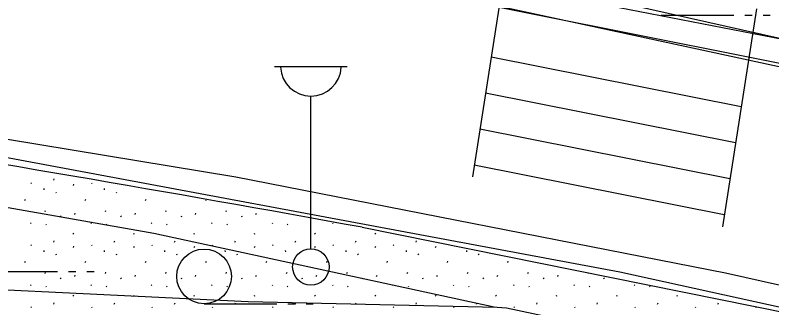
# Model space of a CAD drawing. Extents: x 419101 to 420177, y 4451541 to 4452254.
# Drawn here: x 420027.35 to 420048.14, y 4452048.7 to 4452056.73 of the extents above; entities that cross this region are included whole.
import ezdxf

# ---------------------------------------------------------------- set-up
doc = ezdxf.new("R2010")
doc.units = 0
for name, color, linetype in [('3_HALİHAZIR', 7, 'Continuous'), ('Level 2', 7, 'Continuous'), ('Level 61', 7, 'Continuous'), ('Level 62', 7, 'Continuous')]:
    doc.layers.add(name, color=color, linetype=linetype)

msp = doc.modelspace()

# ---------------------------------------------------------------- linework, layer by layer
at = {"layer": '3_HALİHAZIR'}
for p, q in [((420045.099, 4452056.733), (420047.099, 4452056.733)), ((420047.399, 4452056.733), (420047.599, 4452056.733)), ((420047.899, 4452056.733), (420048.099, 4452056.733)), ((420034.476, 4452055.319), (420036.476, 4452055.319)), ((420035.476, 4452050.319), (420035.476, 4452054.512)), ((420026.519, 4452049.697), (420028.519, 4452049.697)), ((420028.819, 4452049.697), (420029.019, 4452049.697)), ((420029.319, 4452049.697), (420029.519, 4452049.697)), ((420032.543, 4452048.81), (420034.543, 4452048.81)), ((420034.843, 4452048.81), (420035.043, 4452048.81)), ((420035.343, 4452048.81), (420035.543, 4452048.81))]:
    msp.add_line(p, q, dxfattribs=at)
for points in [[(419921.484, 4452070.391), (419921.441, 4452069.693), (419940.285, 4452068.875), (419956.386, 4452067.881), (419978.435, 4452065.936), (419990.47, 4452064.71), (420007.889, 4452062.612), (420028.207, 4452059.806), (420037.981, 4452058.104), (420054.163, 4452054.962), (420065.519, 4452052.371), (420075.776, 4452049.912), (420094.551, 4452045.214), (420104.869, 4452042.447), (420108.581, 4452041.278), (420111.36, 4452040.419), (420114.355, 4452039.305), (420117.554, 4452037.851), (420120.298, 4452036.168), (420123.77, 4452033.612)], [(420122.692, 4452033.359), (420119.754, 4452035.42), (420117.767, 4452036.635), (420115.949, 4452037.693), (420112.095, 4452039.391), (420107.031, 4452040.974), (420097.118, 4452043.877), (420083.27, 4452047.31), (420064.282, 4452051.945), (420050.388, 4452055.006), (420035.687, 4452057.942), (420024.832, 4452059.755), (420016.074, 4452061.03), (420000.353, 4452063.261), (419988.941, 4452064.501), (419974.593, 4452065.982), (419956.325, 4452067.332)], [(420000.792, 4452055.144), (419996.274, 4452055.814), (419996.187, 4452055.787), (419996.149, 4452055.769), (419996.08, 4452055.713), (419996.097, 4452055.588), (420002.93, 4452053.762), (420010.43, 4452051.758), (420015.436, 4452050.549), (420019.08, 4452049.784), (420022.034, 4452049.438), (420033.75, 4452048.869), (420040.598, 4452048.711), (420040.847, 4452048.695), (420042.744, 4452048.291)], [(420026.941, 4452052.864), (420043.961, 4452049.681), (420053.423, 4452047.602), (420055.312, 4452047.194), (420055.604, 4452046.957), (420055.771, 4452046.666), (420055.766, 4452046.417), (420055.724, 4452046.226), (420055.557, 4452046.019), (420042.744, 4452048.291), (420042.596, 4452047.604), (420033.21, 4452048.262), (420027.185, 4452048.345), (420022.869, 4452048.588), (420019.362, 4452049.063), (420017.938, 4452049.22), (420016.067, 4452049.599), (420007.617, 4452051.51), (419996.864, 4452054.203), (419991.409, 4452055), (419987.273, 4452055.591)], [(420040.51, 4452048.713), (420031.162, 4452050.741), (420020.297, 4452052.65), (420010.562, 4452054.064), (420003.975, 4452054.802), (420000.792, 4452055.144)]]:
    msp.add_lwpolyline(points, dxfattribs=at)
for centre, radius in [((420035.476, 4452049.819), 0.5), ((420032.543, 4452049.56), 0.75)]:
    msp.add_circle(centre, radius, dxfattribs=at)
msp.add_arc((420035.476, 4452055.349), 0.837, 183.298, 356.9072, dxfattribs=at)
at = {"layer": 'Level 2'}
msp.add_lwpolyline([(420038.37, 4452058.133), (420043.701, 4452057.14), (420057.878, 4452053.967), (420067.673, 4452051.806)], dxfattribs=at)
at = {"layer": 'Level 61'}
msp.add_line((420036.888, 4452050.907), (420063.076, 4452045.637), dxfattribs=at)
msp.add_lwpolyline([(419939.831, 4452062.409), (419957.424, 4452061.531), (419973.441, 4452059.997), (419986.628, 4452058.763), (420000.625, 4452057.224), (420013.011, 4452055.592), (420024.414, 4452053.78), (420033.415, 4452052.294), (420046.864, 4452049.657), (420058.422, 4452047.062), (420069.54, 4452044.58), (420083.029, 4452041.496), (420096.057, 4452038.082), (420104.516, 4452035.815), (420109.335, 4452034.23), (420113.645, 4452032.509)], dxfattribs=at)
msp.add_arc((419905.352, 4451328.822), 733.968, 79.6761, 82.195689, dxfattribs=at)
at = {"layer": 'Level 62'}
for p, q in [((420034.917, 4452058.239), (420069.311, 4452050.766)), ((420040.859, 4452058.361), (420039.916, 4452052.295)), ((420040.859, 4452058.361), (420039.916, 4452052.295)), ((420040.859, 4452058.361), (420039.916, 4452052.295)), ((420047.716, 4452056.909), (420046.785, 4452050.92)), ((420047.716, 4452056.909), (420046.785, 4452050.92)), ((420047.716, 4452056.909), (420046.785, 4452050.92)), ((420047.297, 4452054.212), (420040.426, 4452055.577)), ((420047.297, 4452054.212), (420040.426, 4452055.577)), ((420047.297, 4452054.212), (420040.426, 4452055.577)), ((420047.143, 4452053.224), (420040.272, 4452054.589)), ((420047.143, 4452053.224), (420040.272, 4452054.589)), ((420047.143, 4452053.224), (420040.272, 4452054.589)), ((420046.989, 4452052.234), (420040.118, 4452053.6)), ((420046.989, 4452052.234), (420040.118, 4452053.6)), ((420046.989, 4452052.234), (420040.118, 4452053.6)), ((420046.835, 4452051.245), (420039.964, 4452052.611)), ((420046.835, 4452051.245), (420039.964, 4452052.611)), ((420028.414, 4452052.205), (420028.428, 4452052.237)), ((420027.788, 4452052.128), (420027.802, 4452052.107)), ((420028.954, 4452052.059), (420028.968, 4452052.091)), ((420029.447, 4452052.128), (420029.461, 4452052.107)), ((420028.14, 4452051.97), (420028.143, 4452051.938)), ((420028.466, 4452051.876), (420028.48, 4452051.855)), ((420029.798, 4452051.97), (420029.802, 4452051.938)), ((420030.124, 4452051.876), (420030.138, 4452051.855)), ((420027.618, 4452051.647), (420027.633, 4452051.679)), ((420029.277, 4452051.647), (420029.291, 4452051.679)), ((420030.935, 4452051.647), (420030.95, 4452051.679)), ((420032.594, 4452051.647), (420032.599, 4452051.659)), ((420028.173, 4452051.341), (420028.187, 4452051.373)), ((420029.831, 4452051.341), (420029.845, 4452051.373)), ((420031.49, 4452051.341), (420031.504, 4452051.373)), ((420033.148, 4452051.341), (420033.162, 4452051.373)), ((420028.592, 4452051.218), (420028.606, 4452051.197)), ((420028.989, 4452051.26), (420029.003, 4452051.292)), ((420030.25, 4452051.218), (420030.264, 4452051.197)), ((420030.648, 4452051.26), (420030.662, 4452051.292)), ((420031.909, 4452051.218), (420031.923, 4452051.197)), ((420032.306, 4452051.26), (420032.321, 4452051.292)), ((420033.567, 4452051.218), (420033.582, 4452051.197)), ((420033.965, 4452051.26), (420033.979, 4452051.292)), ((420027.775, 4452051.032), (420027.789, 4452051.011)), ((420028.194, 4452050.994), (420028.209, 4452050.972)), ((420029.433, 4452051.032), (420029.447, 4452051.011)), ((420029.853, 4452050.994), (420029.867, 4452050.972)), ((420031.092, 4452051.032), (420031.106, 4452051.011)), ((420031.512, 4452050.994), (420031.526, 4452050.972)), ((420032.75, 4452051.032), (420032.765, 4452051.011)), ((420033.17, 4452050.994), (420033.184, 4452050.972)), ((420034.409, 4452051.032), (420034.423, 4452051.011)), ((420034.829, 4452050.994), (420034.843, 4452050.972)), ((420036.068, 4452051.032), (420036.082, 4452051.011)), ((420036.5, 4452050.975), (420036.502, 4452050.972)), ((420028.942, 4452050.742), (420028.956, 4452050.72)), ((420030.601, 4452050.742), (420030.615, 4452050.72)), ((420032.259, 4452050.742), (420032.273, 4452050.72)), ((420033.918, 4452050.742), (420033.932, 4452050.72)), ((420035.576, 4452050.742), (420035.591, 4452050.72)), ((420037.235, 4452050.742), (420037.249, 4452050.72)), ((420028.414, 4452050.503), (420028.428, 4452050.535)), ((420030.072, 4452050.503), (420030.087, 4452050.535)), ((420031.731, 4452050.503), (420031.745, 4452050.535)), ((420033.39, 4452050.503), (420033.404, 4452050.535)), ((420035.048, 4452050.503), (420035.062, 4452050.535)), ((420036.707, 4452050.503), (420036.721, 4452050.535)), ((420038.365, 4452050.503), (420038.38, 4452050.535)), ((420027.788, 4452050.426), (420027.802, 4452050.405)), ((420028.954, 4452050.357), (420028.968, 4452050.389)), ((420029.447, 4452050.426), (420029.461, 4452050.405)), ((420030.612, 4452050.357), (420030.627, 4452050.389)), ((420031.105, 4452050.426), (420031.119, 4452050.405)), ((420032.271, 4452050.357), (420032.285, 4452050.389)), ((420032.764, 4452050.426), (420032.778, 4452050.405)), ((420033.929, 4452050.357), (420033.944, 4452050.389)), ((420034.422, 4452050.426), (420034.437, 4452050.405)), ((420035.588, 4452050.357), (420035.602, 4452050.389)), ((420036.081, 4452050.426), (420036.095, 4452050.405)), ((420037.247, 4452050.357), (420037.261, 4452050.389)), ((420037.74, 4452050.426), (420037.754, 4452050.405)), ((420038.905, 4452050.357), (420038.92, 4452050.389)), ((420028.14, 4452050.268), (420028.143, 4452050.236)), ((420028.466, 4452050.174), (420028.48, 4452050.153)), ((420029.798, 4452050.268), (420029.802, 4452050.236)), ((420030.124, 4452050.174), (420030.138, 4452050.153)), ((420031.457, 4452050.268), (420031.46, 4452050.236)), ((420031.783, 4452050.174), (420031.797, 4452050.153)), ((420033.115, 4452050.268), (420033.119, 4452050.236)), ((420033.441, 4452050.174), (420033.455, 4452050.153)), ((420034.774, 4452050.268), (420034.778, 4452050.236)), ((420035.1, 4452050.174), (420035.114, 4452050.153)), ((420036.433, 4452050.268), (420036.436, 4452050.236)), ((420036.759, 4452050.174), (420036.773, 4452050.153)), ((420038.091, 4452050.268), (420038.095, 4452050.236)), ((420038.417, 4452050.174), (420038.431, 4452050.153)), ((420039.75, 4452050.268), (420039.753, 4452050.236)), ((420040.076, 4452050.174), (420040.09, 4452050.153)), ((420027.618, 4452049.945), (420027.633, 4452049.977)), ((420029.277, 4452049.945), (420029.291, 4452049.977)), ((420030.935, 4452049.945), (420030.95, 4452049.977)), ((420032.594, 4452049.945), (420032.608, 4452049.977)), ((420034.253, 4452049.945), (420034.267, 4452049.977)), ((420035.911, 4452049.945), (420035.926, 4452049.977)), ((420037.57, 4452049.945), (420037.584, 4452049.977)), ((420039.228, 4452049.945), (420039.243, 4452049.977)), ((420040.887, 4452049.945), (420040.901, 4452049.977)), ((420028.173, 4452049.639), (420028.187, 4452049.671)), ((420028.592, 4452049.516), (420028.606, 4452049.495)), ((420028.989, 4452049.558), (420029.003, 4452049.59)), ((420029.831, 4452049.639), (420029.845, 4452049.671)), ((420030.25, 4452049.516), (420030.264, 4452049.495)), ((420030.648, 4452049.558), (420030.662, 4452049.59)), ((420031.49, 4452049.639), (420031.504, 4452049.671)), ((420031.909, 4452049.516), (420031.923, 4452049.495)), ((420032.306, 4452049.558), (420032.321, 4452049.59)), ((420033.148, 4452049.639), (420033.162, 4452049.671)), ((420033.567, 4452049.516), (420033.582, 4452049.495)), ((420033.965, 4452049.558), (420033.979, 4452049.59)), ((420034.807, 4452049.639), (420034.821, 4452049.671)), ((420035.226, 4452049.516), (420035.24, 4452049.495)), ((420035.624, 4452049.558), (420035.638, 4452049.59)), ((420036.466, 4452049.639), (420036.48, 4452049.671)), ((420036.885, 4452049.516), (420036.899, 4452049.495)), ((420037.282, 4452049.558), (420037.296, 4452049.59)), ((420038.124, 4452049.639), (420038.138, 4452049.671)), ((420038.543, 4452049.516), (420038.557, 4452049.495)), ((420038.941, 4452049.558), (420038.955, 4452049.59)), ((420039.783, 4452049.639), (420039.797, 4452049.671)), ((420040.202, 4452049.516), (420040.216, 4452049.495)), ((420040.599, 4452049.558), (420040.614, 4452049.59)), ((420041.441, 4452049.639), (420041.455, 4452049.671)), ((420041.86, 4452049.516), (420041.875, 4452049.495)), ((420042.258, 4452049.558), (420042.272, 4452049.59)), ((420043.1, 4452049.639), (420043.107, 4452049.656)), ((420043.519, 4452049.516), (420043.533, 4452049.495)), ((420027.775, 4452049.33), (420027.789, 4452049.309)), ((420028.194, 4452049.292), (420028.209, 4452049.27)), ((420029.433, 4452049.33), (420029.447, 4452049.309)), ((420029.853, 4452049.292), (420029.867, 4452049.27)), ((420031.092, 4452049.33), (420031.106, 4452049.309)), ((420031.512, 4452049.292), (420031.526, 4452049.27)), ((420032.75, 4452049.33), (420032.765, 4452049.309)), ((420033.17, 4452049.292), (420033.184, 4452049.27)), ((420034.409, 4452049.33), (420034.423, 4452049.309)), ((420034.829, 4452049.292), (420034.843, 4452049.27)), ((420036.068, 4452049.33), (420036.082, 4452049.309)), ((420036.487, 4452049.292), (420036.502, 4452049.27)), ((420037.726, 4452049.33), (420037.74, 4452049.309)), ((420038.146, 4452049.292), (420038.16, 4452049.27)), ((420039.385, 4452049.33), (420039.399, 4452049.309)), ((420039.805, 4452049.292), (420039.819, 4452049.27)), ((420041.043, 4452049.33), (420041.058, 4452049.309)), ((420041.463, 4452049.292), (420041.477, 4452049.27)), ((420042.702, 4452049.33), (420042.716, 4452049.309)), ((420043.122, 4452049.292), (420043.136, 4452049.27)), ((420044.361, 4452049.33), (420044.375, 4452049.309)), ((420044.78, 4452049.292), (420044.795, 4452049.27)), ((420028.942, 4452049.04), (420028.956, 4452049.018)), ((420030.601, 4452049.04), (420030.615, 4452049.018)), ((420032.259, 4452049.04), (420032.273, 4452049.018)), ((420033.918, 4452049.04), (420033.932, 4452049.018)), ((420035.576, 4452049.04), (420035.591, 4452049.018)), ((420037.235, 4452049.04), (420037.249, 4452049.018)), ((420038.894, 4452049.04), (420038.908, 4452049.018)), ((420040.552, 4452049.04), (420040.566, 4452049.018)), ((420042.211, 4452049.04), (420042.225, 4452049.018)), ((420043.869, 4452049.04), (420043.884, 4452049.018)), ((420045.528, 4452049.04), (420045.542, 4452049.018)), ((420027.788, 4452048.724), (420027.802, 4452048.703)), ((420028.414, 4452048.801), (420028.428, 4452048.833)), ((420029.447, 4452048.724), (420029.461, 4452048.703)), ((420030.072, 4452048.801), (420030.087, 4452048.833)), ((420031.105, 4452048.724), (420031.119, 4452048.703)), ((420031.731, 4452048.801), (420031.745, 4452048.833)), ((420032.764, 4452048.724), (420032.778, 4452048.703)), ((420033.39, 4452048.801), (420033.404, 4452048.833)), ((420034.422, 4452048.724), (420034.437, 4452048.703)), ((420035.048, 4452048.801), (420035.062, 4452048.833)), ((420036.081, 4452048.724), (420036.095, 4452048.703)), ((420036.707, 4452048.801), (420036.721, 4452048.833)), ((420037.74, 4452048.724), (420037.754, 4452048.703)), ((420038.365, 4452048.801), (420038.38, 4452048.833)), ((420039.398, 4452048.724), (420039.412, 4452048.703)), ((420040.024, 4452048.801), (420040.038, 4452048.833)), ((420041.057, 4452048.724), (420041.071, 4452048.703)), ((420041.683, 4452048.801), (420041.697, 4452048.833)), ((420042.715, 4452048.724), (420042.73, 4452048.703)), ((420043.341, 4452048.801), (420043.355, 4452048.833)), ((420044.374, 4452048.724), (420044.388, 4452048.703)), ((420045, 4452048.801), (420045.014, 4452048.833)), ((420046.033, 4452048.724), (420046.047, 4452048.703)), ((420046.658, 4452048.801), (420046.673, 4452048.833)), ((420047.691, 4452048.724), (420047.705, 4452048.703))]:
    msp.add_line(p, q, dxfattribs=at)

doc.saveas('drawing.dxf')
